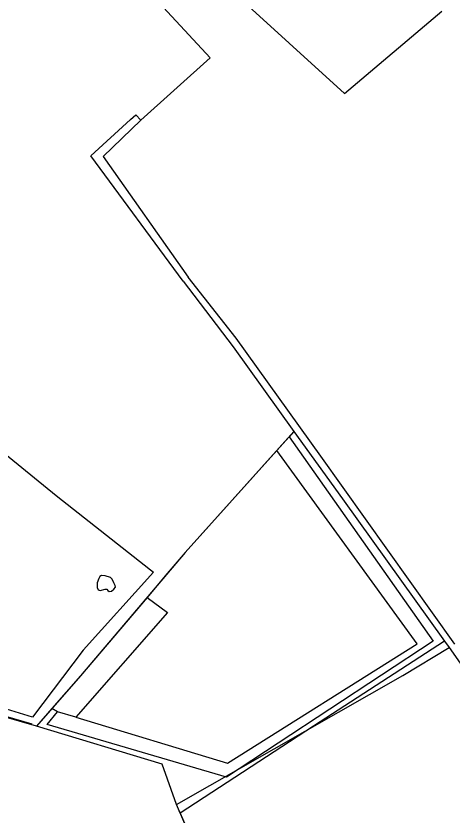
# Model space of a CAD drawing. Extents: x 136000 to 141000, y 400494 to 402006.
# Drawn here: x 137309.6 to 137435.5, y 401356.9 to 401587.8 of the extents above; entities that cross this region are included whole.
import ezdxf

# ---------------------------------------------------------------- set-up
doc = ezdxf.new("R2010")
doc.units = 0
for name, color, linetype in [('gg-afsc-draadraster', 7, 'Continuous'), ('gg-afsc-lijn draadraster', 7, 'Continuous'), ('gg-knt-bronhoudergrens', 7, 'Continuous'), ('gg-kntw-bovenkant insteek waterloop', 7, 'Continuous'), ('gg-kntw-greppel-droge sloot', 7, 'Continuous'), ('gg-kntw-midden sloot', 7, 'Continuous'), ('gt-grn-vlakafsluiter', 7, 'Continuous')]:
    doc.layers.add(name, color=color, linetype=linetype)

msp = doc.modelspace()

# ---------------------------------------------------------------- linework, layer by layer
at = {"layer": 'gg-afsc-draadraster'}
for points in [[(137230.77, 401482.78), (137234.48, 401481.03), (137249.8, 401472.6), (137277.09, 401457.58), (137278.74, 401456.88), (137288.3, 401475.4), (137294.96, 401470.65), (137321.19, 401449.38), (137348.39, 401427.9), (137349.24, 401427.23), (137328.94, 401404.71), (137314.3, 401385.4), (137270.41, 401398.85)], [(137315.51, 401382.74), (137290.37, 401389.96), (137249.24, 401401.56), (137213.65, 401412)]]:
    msp.add_lwpolyline(points, dxfattribs=at)
at = {"layer": 'gg-afsc-lijn draadraster'}
for points in [[(137230.77, 401482.78), (137234.48, 401481.03), (137249.8, 401472.6), (137277.09, 401457.58), (137278.74, 401456.88), (137288.3, 401475.4), (137294.96, 401470.65), (137321.19, 401449.38), (137348.39, 401427.9), (137349.24, 401427.23), (137328.94, 401404.71), (137314.3, 401385.4), (137270.41, 401398.85)], [(137389.82, 401467.88), (137358.43, 401432.9), (137328.16, 401397.36), (137315.51, 401382.74)], [(137315.51, 401382.74), (137290.37, 401389.96), (137249.24, 401401.56), (137213.65, 401412)], [(137362.67, 401344.6), (137355.87, 401360.2), (137421.24, 401397.39), (137434.63, 401405.48)]]:
    msp.add_lwpolyline(points, dxfattribs=at)
at = {"layer": 'gg-knt-bronhoudergrens'}
for points in [[(137345.61, 401557.74), (137365.66, 401575.72), (137317.61, 401627.62)], [(137356.53, 401609.12), (137404.4, 401565.45), (137432.56, 401589.22)], [(137433.32, 401407.3), (137395.48, 401382.74), (137356.95, 401357.72)], [(137356.95, 401357.72), (137355.87, 401360.2), (137351.79, 401371.83), (137315.51, 401382.74)], [(137356.95, 401357.72), (137362.67, 401344.6), (137365.36, 401338.26)]]:
    msp.add_lwpolyline(points, dxfattribs=at)
at = {"layer": 'gg-kntw-bovenkant insteek waterloop'}
msp.add_lwpolyline([(137336.09, 401421.92), (137336.48, 401421.7), (137337.14, 401421.79), (137337.82, 401422.34), (137338.29, 401422.95), (137338.24, 401423.44), (137337.83, 401424.18), (137337.3, 401425.23), (137336.85, 401425.66), (137335.27, 401426.23), (137334.25, 401426.24), (137333.79, 401425.99), (137333.45, 401425.37), (137333.02, 401424.12), (137333.02, 401422.81), (137333.32, 401422.15), (137333.85, 401421.98), (137335.33, 401422.32), (137335.79, 401422.3), (137336.09, 401421.92)], dxfattribs=at)
at = {"layer": 'gg-kntw-greppel-droge sloot'}
msp.add_line((137433.32, 401407.3), (137434.63, 401405.48), dxfattribs=at)
for points in [[(137357.8, 401511.25), (137331.13, 401547.46), (137342.67, 401557.89), (137344.21, 401559.28), (137345.61, 401557.74)], [(137345.61, 401557.74), (137334.77, 401547.27), (137359.27, 401512.37)], [(137357.8, 401511.25), (137372.32, 401492.25), (137389.82, 401467.88)], [(137436.3, 401406.49), (137397.59, 401460.7), (137373.11, 401494.76), (137359.27, 401512.37)], [(137389.82, 401467.88), (137403.81, 401448.4), (137433.32, 401407.3)], [(137434.63, 401405.48), (137463.79, 401363.9), (137485.81, 401332.27)]]:
    msp.add_lwpolyline(points, dxfattribs=at)
at = {"layer": 'gg-kntw-midden sloot'}
msp.add_line((137285.92, 401391.52), (137314.16, 401383.46), dxfattribs=at)
at = {"layer": 'gt-grn-vlakafsluiter'}
for p, q in [((137389.82, 401467.88), (137388.4, 401466.3)), ((137384.84, 401462.33), (137388.4, 401466.3)), ((137319.94, 401387.87), (137315.51, 401382.74)), ((137321.57, 401386.97), (137319.94, 401387.87)), ((137326.8, 401385.39), (137321.57, 401386.97))]:
    msp.add_line(p, q, dxfattribs=at)
for points in [[(137388.4, 401466.3), (137430, 401407.36), (137370.31, 401368.1), (137318.55, 401383.24), (137321.57, 401386.97)], [(137326.8, 401385.39), (137370.62, 401372.13), (137425.39, 401406.58), (137384.84, 401462.33)], [(137384.84, 401462.33), (137358.43, 401432.9), (137352.67, 401426.14), (137347.42, 401419.97)], [(137347.42, 401419.97), (137328.16, 401397.36), (137319.94, 401387.87)], [(137347.42, 401419.97), (137353.3, 401415.62), (137326.8, 401385.39)]]:
    msp.add_lwpolyline(points, dxfattribs=at)

doc.saveas('drawing.dxf')
